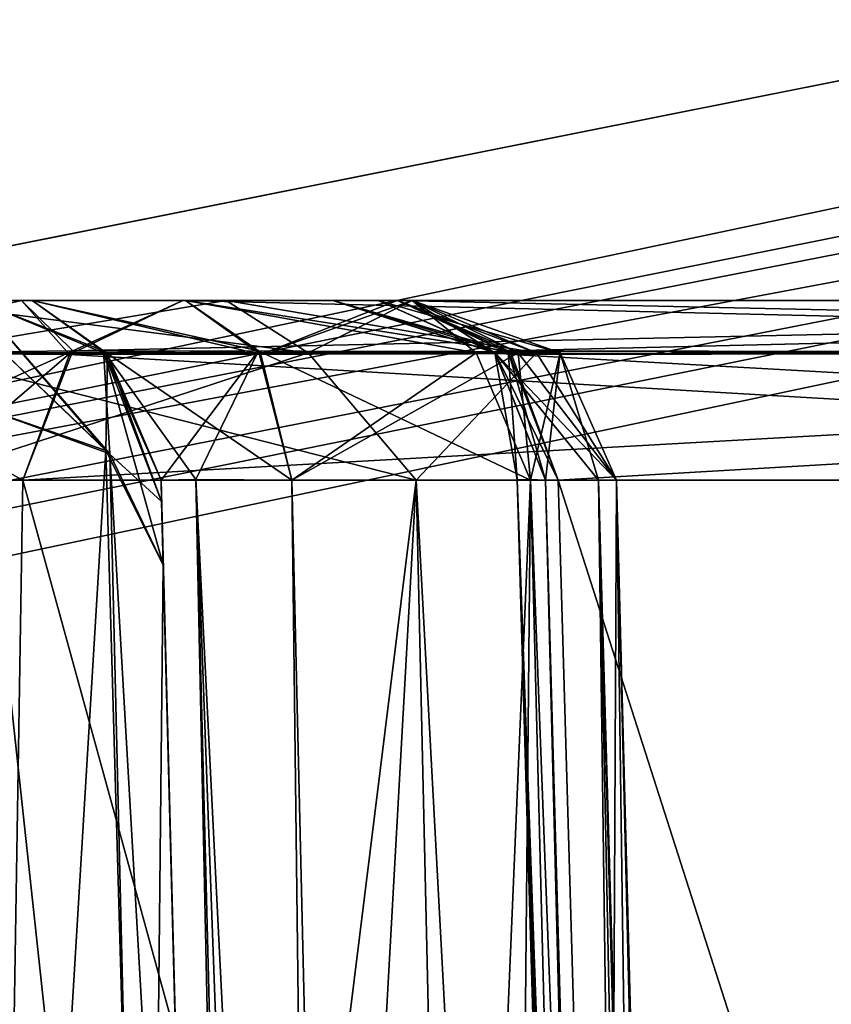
# Model space of a CAD drawing. Header units: inches. Extents: x -10 to 10, y -2.3 to 4.3.
# Tile 695 of 1056: x -2.973 to -2.841, y 0.736 to 0.896. Entities that reach past the tile are written whole.
import ezdxf

# ---------------------------------------------------------------- set-up
doc = ezdxf.new("R2010")
doc.units = ezdxf.units.IN
doc.header["$LTSCALE"] = 65.185185
doc.header["$MEASUREMENT"] = 0
for name, color, linetype in [('10955', 7, 'CONTINUOUS'), ('10964', 7, 'CONTINUOUS'), ('10974', 7, 'CONTINUOUS'), ('11886', 7, 'CONTINUOUS'), ('11892', 7, 'CONTINUOUS'), ('11893', 7, 'CONTINUOUS'), ('11894', 7, 'CONTINUOUS'), ('11895', 7, 'CONTINUOUS'), ('11904', 7, 'CONTINUOUS'), ('11905', 7, 'CONTINUOUS'), ('11908', 7, 'CONTINUOUS'), ('11909', 7, 'CONTINUOUS'), ('11910', 7, 'CONTINUOUS'), ('11911', 7, 'CONTINUOUS'), ('11912', 7, 'CONTINUOUS'), ('11913', 7, 'CONTINUOUS'), ('11914', 7, 'CONTINUOUS'), ('11915', 7, 'CONTINUOUS'), ('11922', 7, 'CONTINUOUS'), ('1964', 7, 'CONTINUOUS'), ('2355', 7, 'CONTINUOUS'), ('4454', 7, 'CONTINUOUS'), ('6535', 7, 'CONTINUOUS'), ('8779', 7, 'CONTINUOUS'), ('8780', 7, 'CONTINUOUS'), ('8781', 7, 'CONTINUOUS'), ('8782', 7, 'CONTINUOUS'), ('8783', 7, 'CONTINUOUS'), ('8925', 7, 'CONTINUOUS'), ('8926', 7, 'CONTINUOUS'), ('8927', 7, 'CONTINUOUS'), ('8928', 7, 'CONTINUOUS'), ('8929', 7, 'CONTINUOUS'), ('8930', 7, 'CONTINUOUS'), ('8931', 7, 'CONTINUOUS'), ('8932', 7, 'CONTINUOUS'), ('8970', 7, 'CONTINUOUS'), ('9018', 7, 'CONTINUOUS'), ('9019', 7, 'CONTINUOUS'), ('9036', 7, 'CONTINUOUS'), ('9037', 7, 'CONTINUOUS'), ('9040', 7, 'CONTINUOUS'), ('9041', 7, 'CONTINUOUS'), ('9042', 7, 'CONTINUOUS'), ('9043', 7, 'CONTINUOUS'), ('9044', 7, 'CONTINUOUS'), ('9045', 7, 'CONTINUOUS'), ('9046', 7, 'CONTINUOUS'), ('9074', 7, 'CONTINUOUS'), ('9075', 7, 'CONTINUOUS')]:
    doc.layers.add(name, color=color, linetype=linetype)

msp = doc.modelspace()

# ---------------------------------------------------------------- linework, layer by layer
at = {"layer": '10955', "linetype": 'CONTINUOUS'}
for points in [[(-2.98421, 0.85689, 13.9861), (-2.79289, 0.895, 13.9861), (-2.98421, -2.26689, 13.9861), (-2.98421, 0.85689, 13.9861)], [(-2.98421, -2.26689, 13.9861), (-2.79289, 0.895, 13.9861), (-2.79289, -2.305, 13.9861), (-2.98421, -2.26689, 13.9861)]]:
    msp.add_3dface(points, dxfattribs=at)
at = {"layer": '10964', "linetype": 'CONTINUOUS'}
for points in [[(-2.98421, 0.85689, 14.1431), (-2.79289, -2.305, 14.1431), (-2.79289, 0.895, 14.1431), (-2.98421, 0.85689, 14.1431)], [(-2.98421, -2.26689, 14.1431), (-2.79289, -2.305, 14.1431), (-2.98421, 0.85689, 14.1431), (-2.98421, -2.26689, 14.1431)]]:
    msp.add_3dface(points, dxfattribs=at)
at = {"layer": '10974', "linetype": 'CONTINUOUS'}
for points in [[(-2.79289, 0.895, 13.9861), (-2.98421, 0.85689, 13.9861), (-2.79289, 0.895, 14.1431), (-2.79289, 0.895, 13.9861)], [(-2.98421, 0.85689, 13.9861), (-2.98421, 0.85689, 14.1431), (-2.79289, 0.895, 14.1431), (-2.98421, 0.85689, 13.9861)]]:
    msp.add_3dface(points, dxfattribs=at)
at = {"layer": '11886', "linetype": 'CONTINUOUS'}
for points in [[(-3.06079, 0.85, 2.59509), (-3.09101, 0.85, 2.64262), (-2.91453, 0.85, 2.62734), (-3.06079, 0.85, 2.59509)], [(-3.09101, 0.85, 2.64262), (-3.0886, 0.85, 2.69889), (-2.90899, 0.85, 2.69139), (-3.09101, 0.85, 2.64262)], [(-2.91453, 0.85, 2.62734), (-3.09101, 0.85, 2.64262), (-2.90899, 0.85, 2.69139), (-2.91453, 0.85, 2.62734)], [(-3.0886, 0.85, 2.69889), (-3.05419, 0.85, 2.74408), (-2.90899, 0.85, 2.69139), (-3.0886, 0.85, 2.69889)], [(-3.00839, 0.85, 2.57315), (-3.06079, 0.85, 2.59509), (-2.92186, 0.85, 2.59012), (-3.00839, 0.85, 2.57315)], [(-3.06079, 0.85, 2.59509), (-2.91453, 0.85, 2.62734), (-2.92186, 0.85, 2.59012), (-3.06079, 0.85, 2.59509)], [(-2.94581, 0.85, 2.74408), (-3.05419, 0.85, 2.74408), (-3.02924, 0.85, 2.77265), (-2.94581, 0.85, 2.74408)], [(-3.05419, 0.85, 2.74408), (-2.94581, 0.85, 2.74408), (-2.90899, 0.85, 2.69139), (-3.05419, 0.85, 2.74408)], [(-2.97076, 0.85, 2.77264), (-2.94581, 0.85, 2.74408), (-3.02924, 0.85, 2.77265), (-2.97076, 0.85, 2.77264)], [(-3.02022, 0.85, 2.8095), (-2.97076, 0.85, 2.77264), (-3.02924, 0.85, 2.77265), (-3.02022, 0.85, 2.8095)], [(-2.97978, 0.85, 2.8095), (-2.97076, 0.85, 2.77264), (-3.02022, 0.85, 2.8095), (-2.97978, 0.85, 2.8095)], [(-2.9725, 0.85, 2.56089), (-3.00839, 0.85, 2.57315), (-2.91124, 0.85, 2.55371), (-2.9725, 0.85, 2.56089)], [(-2.91124, 0.85, 2.55371), (-3.00839, 0.85, 2.57315), (-2.92186, 0.85, 2.59012), (-2.91124, 0.85, 2.55371)], [(-2.94626, 0.85, 2.53349), (-2.9725, 0.85, 2.56089), (-2.91124, 0.85, 2.55371), (-2.94626, 0.85, 2.53349)], [(-2.58876, 0.85, 1.91427), (-2.94626, 0.85, 2.53349), (-2.55374, 0.85, 1.93449), (-2.58876, 0.85, 1.91427)], [(-2.55374, 0.85, 1.93449), (-2.94626, 0.85, 2.53349), (-2.91124, 0.85, 2.55371), (-2.55374, 0.85, 1.93449)]]:
    msp.add_3dface(points, dxfattribs=at)
at = {"layer": '11892', "linetype": 'CONTINUOUS'}
for points in [[(-3.01026, 0.8415, 2.55231), (-3.00839, 0.85, 2.57315), (-2.9725, 0.85, 2.56089), (-3.01026, 0.8415, 2.55231)], [(-2.96467, 0.84118, 2.52286), (-3.01026, 0.8415, 2.55231), (-2.9725, 0.85, 2.56089), (-2.96467, 0.84118, 2.52286)], [(-2.94626, 0.85, 2.53349), (-2.96467, 0.84118, 2.52286), (-2.9725, 0.85, 2.56089), (-2.94626, 0.85, 2.53349)], [(-2.97224, 0.82079, 2.51849), (-3.01026, 0.8415, 2.55231), (-2.96467, 0.84118, 2.52286), (-2.97224, 0.82079, 2.51849)], [(-3.01026, 0.8415, 2.55231), (-2.97224, 0.82079, 2.51849), (-2.98862, 0.82088, 2.53563), (-3.01026, 0.8415, 2.55231)]]:
    msp.add_3dface(points, dxfattribs=at)
at = {"layer": '11893', "linetype": 'CONTINUOUS'}
for points in [[(-2.96467, 0.84118, 2.52286), (-2.94626, 0.85, 2.53349), (-2.60661, 0.8418, 1.90396), (-2.96467, 0.84118, 2.52286)], [(-2.60661, 0.8418, 1.90396), (-2.94626, 0.85, 2.53349), (-2.58876, 0.85, 1.91427), (-2.60661, 0.8418, 1.90396)], [(-2.97224, 0.82079, 2.51849), (-2.96467, 0.84118, 2.52286), (-2.61473, 0.82079, 1.89927), (-2.97224, 0.82079, 2.51849)], [(-2.61473, 0.82079, 1.89927), (-2.96467, 0.84118, 2.52286), (-2.60661, 0.8418, 1.90396), (-2.61473, 0.82079, 1.89927)]]:
    msp.add_3dface(points, dxfattribs=at)
at = {"layer": '11894', "linetype": 'CONTINUOUS'}
for points in [[(-2.64898, -0.355, 1.89702), (-2.99131, -0.355, 2.48995), (-2.97224, 0.82079, 2.51849), (-2.64898, -0.355, 1.89702)], [(-2.64898, -0.355, 1.89702), (-2.97224, 0.82079, 2.51849), (-2.61473, 0.82079, 1.89927), (-2.64898, -0.355, 1.89702)]]:
    msp.add_3dface(points, dxfattribs=at)
at = {"layer": '11895', "linetype": 'CONTINUOUS'}
msp.add_3dface([(-2.97224, 0.82079, 2.51849), (-2.99131, -0.355, 2.48995), (-2.98862, 0.82088, 2.53563), (-2.97224, 0.82079, 2.51849)], dxfattribs=at)
at = {"layer": '11904', "linetype": 'CONTINUOUS'}
for points in [[(-2.95917, 0.8418, 3.4926), (-2.97978, 0.85, 3.4926), (-2.95814, 0.82505, 3.55805), (-2.95917, 0.8418, 3.4926)], [(-2.95814, 0.82505, 3.55805), (-2.97978, 0.85, 3.4926), (-2.97969, 0.84563, 3.52855), (-2.95814, 0.82505, 3.55805)], [(-2.97942, 0.83277, 3.56241), (-2.95814, 0.82505, 3.55805), (-2.97969, 0.84563, 3.52855), (-2.97942, 0.83277, 3.56241)], [(-2.94943, 0.807, 3.54845), (-2.9497, 0.81729, 3.52136), (-2.95917, 0.8418, 3.4926), (-2.94943, 0.807, 3.54845)], [(-2.94943, 0.807, 3.54845), (-2.95917, 0.8418, 3.4926), (-2.95814, 0.82505, 3.55805), (-2.94943, 0.807, 3.54845)], [(-2.9497, 0.81729, 3.52136), (-2.94979, 0.82079, 3.49261), (-2.95917, 0.8418, 3.4926), (-2.9497, 0.81729, 3.52136)]]:
    msp.add_3dface(points, dxfattribs=at)
at = {"layer": '11905', "linetype": 'CONTINUOUS'}
for points in [[(-2.97305, 0.5897, 4.02475), (-2.95233, 0.58246, 4.02066), (-2.97942, 0.83277, 3.56241), (-2.97305, 0.5897, 4.02475)], [(-2.95233, 0.58246, 4.02066), (-2.95814, 0.82505, 3.55805), (-2.97942, 0.83277, 3.56241), (-2.95233, 0.58246, 4.02066)], [(-2.94306, 0.5639, 4.01085), (-2.94943, 0.807, 3.54845), (-2.95814, 0.82505, 3.55805), (-2.94306, 0.5639, 4.01085)], [(-2.95233, 0.58246, 4.02066), (-2.94306, 0.5639, 4.01085), (-2.95814, 0.82505, 3.55805), (-2.95233, 0.58246, 4.02066)]]:
    msp.add_3dface(points, dxfattribs=at)
at = {"layer": '11908', "linetype": 'CONTINUOUS'}
for points in [[(-2.95853, 0.84118, 2.80949), (-2.97978, 0.85, 2.8095), (-2.95917, 0.8418, 3.4926), (-2.95853, 0.84118, 2.80949)], [(-2.95917, 0.8418, 3.4926), (-2.97978, 0.85, 2.8095), (-2.97978, 0.85, 3.4926), (-2.95917, 0.8418, 3.4926)], [(-2.94979, 0.82079, 3.49261), (-2.95853, 0.84118, 2.80949), (-2.95917, 0.8418, 3.4926), (-2.94979, 0.82079, 3.49261)], [(-2.94979, 0.82079, 3.49261), (-2.94979, 0.82079, 2.80949), (-2.95853, 0.84118, 2.80949), (-2.94979, 0.82079, 3.49261)]]:
    msp.add_3dface(points, dxfattribs=at)
at = {"layer": '11909', "linetype": 'CONTINUOUS'}
for points in [[(-2.97978, 0.85, 2.8095), (-2.95853, 0.84118, 2.80949), (-2.97076, 0.85, 2.77264), (-2.97978, 0.85, 2.8095)], [(-2.97076, 0.85, 2.77264), (-2.95853, 0.84118, 2.80949), (-2.93395, 0.8418, 2.76094), (-2.97076, 0.85, 2.77264)], [(-2.94581, 0.85, 2.74408), (-2.97076, 0.85, 2.77264), (-2.93395, 0.8418, 2.76094), (-2.94581, 0.85, 2.74408)], [(-2.95853, 0.84118, 2.80949), (-2.94979, 0.82079, 2.80949), (-2.93395, 0.8418, 2.76094), (-2.95853, 0.84118, 2.80949)], [(-2.94979, 0.82079, 2.80949), (-2.94417, 0.82088, 2.78646), (-2.93395, 0.8418, 2.76094), (-2.94979, 0.82079, 2.80949)], [(-2.94417, 0.82088, 2.78646), (-2.92856, 0.82079, 2.76861), (-2.93395, 0.8418, 2.76094), (-2.94417, 0.82088, 2.78646)]]:
    msp.add_3dface(points, dxfattribs=at)
at = {"layer": '11910', "linetype": 'CONTINUOUS'}
for points in [[(-2.94581, 0.85, 2.74408), (-2.93395, 0.8418, 2.76094), (-2.8986, 0.84149, 2.72159), (-2.94581, 0.85, 2.74408)], [(-2.94581, 0.85, 2.74408), (-2.8986, 0.84149, 2.72159), (-2.90899, 0.85, 2.69139), (-2.94581, 0.85, 2.74408)], [(-2.89553, 0.84148, 2.61854), (-2.91453, 0.85, 2.62734), (-2.90899, 0.85, 2.69139), (-2.89553, 0.84148, 2.61854)], [(-2.8849, 0.84149, 2.67042), (-2.89553, 0.84148, 2.61854), (-2.90899, 0.85, 2.69139), (-2.8849, 0.84149, 2.67042)], [(-2.8986, 0.84149, 2.72159), (-2.8849, 0.84149, 2.67042), (-2.90899, 0.85, 2.69139), (-2.8986, 0.84149, 2.72159)], [(-2.93395, 0.8418, 2.76094), (-2.92856, 0.82079, 2.76861), (-2.88977, 0.82079, 2.72425), (-2.93395, 0.8418, 2.76094)], [(-2.93395, 0.8418, 2.76094), (-2.88977, 0.82079, 2.72425), (-2.8986, 0.84149, 2.72159), (-2.93395, 0.8418, 2.76094)], [(-2.8986, 0.84149, 2.72159), (-2.88977, 0.82079, 2.72425), (-2.8849, 0.84149, 2.67042), (-2.8986, 0.84149, 2.72159)], [(-2.88732, 0.82079, 2.61473), (-2.89553, 0.84148, 2.61854), (-2.8849, 0.84149, 2.67042), (-2.88732, 0.82079, 2.61473)], [(-2.88977, 0.82079, 2.72425), (-2.87579, 0.82079, 2.667), (-2.8849, 0.84149, 2.67042), (-2.88977, 0.82079, 2.72425)], [(-2.87871, 0.82079, 2.64024), (-2.88732, 0.82079, 2.61473), (-2.8849, 0.84149, 2.67042), (-2.87871, 0.82079, 2.64024)], [(-2.87579, 0.82079, 2.667), (-2.87871, 0.82079, 2.64024), (-2.8849, 0.84149, 2.67042), (-2.87579, 0.82079, 2.667)]]:
    msp.add_3dface(points, dxfattribs=at)
at = {"layer": '11911', "linetype": 'CONTINUOUS'}
for points in [[(-2.92856, 0.82079, 2.76861), (-2.91467, 0.2322, 2.77752), (-2.88977, 0.82079, 2.72425), (-2.92856, 0.82079, 2.76861)], [(-2.91467, 0.2322, 2.77752), (-2.90096, -0.355, 2.78623), (-2.88977, 0.82079, 2.72425), (-2.91467, 0.2322, 2.77752)], [(-2.90096, -0.355, 2.78623), (-2.85967, -0.355, 2.73282), (-2.88977, 0.82079, 2.72425), (-2.90096, -0.355, 2.78623)], [(-2.85967, -0.355, 2.73282), (-2.845, -0.355, 2.667), (-2.88977, 0.82079, 2.72425), (-2.85967, -0.355, 2.73282)], [(-2.845, -0.355, 2.667), (-2.87579, 0.82079, 2.667), (-2.88977, 0.82079, 2.72425), (-2.845, -0.355, 2.667)], [(-2.87085, 0.2322, 2.61395), (-2.88732, 0.82079, 2.61473), (-2.87871, 0.82079, 2.64024), (-2.87085, 0.2322, 2.61395)], [(-2.84742, -0.355, 2.63973), (-2.85461, -0.355, 2.61327), (-2.87871, 0.82079, 2.64024), (-2.84742, -0.355, 2.63973)], [(-2.85461, -0.355, 2.61327), (-2.87085, 0.2322, 2.61395), (-2.87871, 0.82079, 2.64024), (-2.85461, -0.355, 2.61327)], [(-2.84742, -0.355, 2.63973), (-2.87871, 0.82079, 2.64024), (-2.87579, 0.82079, 2.667), (-2.84742, -0.355, 2.63973)], [(-2.845, -0.355, 2.667), (-2.84742, -0.355, 2.63973), (-2.87579, 0.82079, 2.667), (-2.845, -0.355, 2.667)]]:
    msp.add_3dface(points, dxfattribs=at)
at = {"layer": '11912', "linetype": 'CONTINUOUS'}
for points in [[(-2.85753, -0.35522, 2.59171), (-2.85102, -0.355, 2.57095), (-2.89192, 0.82088, 2.59146), (-2.85753, -0.35522, 2.59171)], [(-2.85102, -0.355, 2.57095), (-2.88527, 0.82079, 2.5687), (-2.89192, 0.82088, 2.59146), (-2.85102, -0.355, 2.57095)], [(-2.88732, 0.82079, 2.61473), (-2.85753, -0.35522, 2.59171), (-2.89192, 0.82088, 2.59146), (-2.88732, 0.82079, 2.61473)], [(-2.85753, -0.35522, 2.59171), (-2.88732, 0.82079, 2.61473), (-2.87085, 0.2322, 2.61395), (-2.85753, -0.35522, 2.59171)]]:
    msp.add_3dface(points, dxfattribs=at)
at = {"layer": '11913', "linetype": 'CONTINUOUS'}
for points in [[(-2.89339, 0.8418, 2.56401), (-2.91124, 0.85, 2.55371), (-2.92186, 0.85, 2.59012), (-2.89339, 0.8418, 2.56401)], [(-2.89553, 0.84148, 2.61854), (-2.89339, 0.8418, 2.56401), (-2.92186, 0.85, 2.59012), (-2.89553, 0.84148, 2.61854)], [(-2.91453, 0.85, 2.62734), (-2.89553, 0.84148, 2.61854), (-2.92186, 0.85, 2.59012), (-2.91453, 0.85, 2.62734)], [(-2.88732, 0.82079, 2.61473), (-2.89339, 0.8418, 2.56401), (-2.89553, 0.84148, 2.61854), (-2.88732, 0.82079, 2.61473)], [(-2.88527, 0.82079, 2.5687), (-2.89339, 0.8418, 2.56401), (-2.89192, 0.82088, 2.59146), (-2.88527, 0.82079, 2.5687)], [(-2.89339, 0.8418, 2.56401), (-2.88732, 0.82079, 2.61473), (-2.89192, 0.82088, 2.59146), (-2.89339, 0.8418, 2.56401)]]:
    msp.add_3dface(points, dxfattribs=at)
at = {"layer": '11914', "linetype": 'CONTINUOUS'}
for points in [[(-2.89339, 0.8418, 2.56401), (-2.55374, 0.85, 1.93449), (-2.91124, 0.85, 2.55371), (-2.89339, 0.8418, 2.56401)], [(-2.53533, 0.84118, 1.94511), (-2.55374, 0.85, 1.93449), (-2.89339, 0.8418, 2.56401), (-2.53533, 0.84118, 1.94511)], [(-2.88527, 0.82079, 2.5687), (-2.53533, 0.84118, 1.94511), (-2.89339, 0.8418, 2.56401), (-2.88527, 0.82079, 2.5687)], [(-2.52776, 0.82079, 1.94948), (-2.53533, 0.84118, 1.94511), (-2.88527, 0.82079, 2.5687), (-2.52776, 0.82079, 1.94948)]]:
    msp.add_3dface(points, dxfattribs=at)
at = {"layer": '11915', "linetype": 'CONTINUOUS'}
for points in [[(-2.85102, -0.355, 2.57095), (-2.52776, 0.82079, 1.94948), (-2.88527, 0.82079, 2.5687), (-2.85102, -0.355, 2.57095)], [(-2.85102, -0.355, 2.57095), (-2.50869, -0.355, 1.97802), (-2.52776, 0.82079, 1.94948), (-2.85102, -0.355, 2.57095)]]:
    msp.add_3dface(points, dxfattribs=at)
at = {"layer": '11922', "linetype": 'CONTINUOUS'}
for points in [[(-2.94979, 0.82079, 2.80949), (-2.919, -0.355, 2.82467), (-2.94417, 0.82088, 2.78646), (-2.94979, 0.82079, 2.80949)], [(-2.919, -0.355, 2.82467), (-2.91426, -0.35518, 2.80344), (-2.94417, 0.82088, 2.78646), (-2.919, -0.355, 2.82467)], [(-2.91426, -0.35518, 2.80344), (-2.90096, -0.355, 2.78623), (-2.94417, 0.82088, 2.78646), (-2.91426, -0.35518, 2.80344)], [(-2.94417, 0.82088, 2.78646), (-2.90096, -0.355, 2.78623), (-2.91467, 0.2322, 2.77752), (-2.94417, 0.82088, 2.78646)], [(-2.92856, 0.82079, 2.76861), (-2.94417, 0.82088, 2.78646), (-2.91467, 0.2322, 2.77752), (-2.92856, 0.82079, 2.76861)]]:
    msp.add_3dface(points, dxfattribs=at)
at = {"layer": '1964', "linetype": 'CONTINUOUS'}
for points in [[(-2.94979, 0.82079, 3.49261), (-2.9497, 0.81729, 3.52136), (-2.919, -0.355, 2.82467), (-2.94979, 0.82079, 3.49261)], [(-2.94979, 0.82079, 2.80949), (-2.94979, 0.82079, 3.49261), (-2.919, -0.355, 2.82467), (-2.94979, 0.82079, 2.80949)], [(-2.9497, 0.81729, 3.52136), (-2.94943, 0.807, 3.54845), (-2.919, -0.355, 2.82467), (-2.9497, 0.81729, 3.52136)], [(-2.94943, 0.807, 3.54845), (-2.94306, 0.5639, 4.01085), (-2.919, -0.355, 2.82467), (-2.94943, 0.807, 3.54845)]]:
    msp.add_3dface(points, dxfattribs=at)
at = {"layer": '2355', "linetype": 'CONTINUOUS'}
for points in [[(-2.919, -0.355, -2.82272), (-2.919, -0.355, -4.53392), (-2.94979, 0.82079, -3.4926), (-2.919, -0.355, -2.82272)], [(-2.94979, 0.82079, -3.4926), (-2.919, -0.355, -4.53392), (-2.9497, 0.81729, -3.52136), (-2.94979, 0.82079, -3.4926)], [(-2.94979, 0.82079, -2.80755), (-2.919, -0.355, -2.82272), (-2.94979, 0.82079, -3.4926), (-2.94979, 0.82079, -2.80755)], [(-2.9497, 0.81729, -3.52136), (-2.919, -0.355, -4.53392), (-2.94943, 0.807, -3.54845), (-2.9497, 0.81729, -3.52136)], [(-2.919, -0.355, -4.53392), (-2.94306, 0.5639, -4.01084), (-2.94943, 0.807, -3.54845), (-2.919, -0.355, -4.53392)]]:
    msp.add_3dface(points, dxfattribs=at)
at = {"layer": '4454', "linetype": 'CONTINUOUS'}
for points in [[(-2.57501, 2.57785, 5.501), (-2.67768, -0.36166, 5.39835), (-4.39938, 2.57785, 5.501), (-2.57501, 2.57785, 5.501)], [(-4.39938, 2.57785, 5.501), (-2.67768, -0.36166, 5.39835), (-3.40719, 0.17231, 5.417), (-4.39938, 2.57785, 5.501)]]:
    msp.add_3dface(points, dxfattribs=at)
at = {"layer": '6535', "linetype": 'CONTINUOUS'}
for points in [[(-3.33728, 1.02736, 10.135), (-3.34758, 0.75792, 10.135), (-2.1261, 1.01584, 10.135), (-3.33728, 1.02736, 10.135)], [(-3.34758, 0.75792, 10.135), (-2.14048, 1.00146, 10.135), (-2.1261, 1.01584, 10.135), (-3.34758, 0.75792, 10.135)], [(-2.14048, 1.00146, 10.135), (-3.34758, 0.75792, 10.135), (-2.15078, 0.9928, 10.135), (-2.14048, 1.00146, 10.135)], [(-3.34758, 0.75792, 10.135), (-2.15242, 0.98208, 10.135), (-2.15078, 0.9928, 10.135), (-3.34758, 0.75792, 10.135)], [(-3.35952, 0.73854, 10.135), (-3.3739, 0.72416, 10.135), (-2.15242, 0.98208, 10.135), (-3.35952, 0.73854, 10.135)], [(-2.15242, 0.98208, 10.135), (-3.3739, 0.72416, 10.135), (-2.16272, 0.71264, 10.135), (-2.15242, 0.98208, 10.135)], [(-3.34922, 0.7472, 10.135), (-3.35952, 0.73854, 10.135), (-2.15242, 0.98208, 10.135), (-3.34922, 0.7472, 10.135)], [(-3.34758, 0.75792, 10.135), (-3.34922, 0.7472, 10.135), (-2.15242, 0.98208, 10.135), (-3.34758, 0.75792, 10.135)]]:
    msp.add_3dface(points, dxfattribs=at)
at = {"layer": '8779', "linetype": 'CONTINUOUS'}
for points in [[(-2.97305, 0.5897, -4.02475), (-2.97942, 0.83277, -3.56241), (-2.95878, 0.8256, -3.55835), (-2.97305, 0.5897, -4.02475)], [(-2.95177, 0.58198, -4.0204), (-2.97305, 0.5897, -4.02475), (-2.95878, 0.8256, -3.55835), (-2.95177, 0.58198, -4.0204)], [(-2.94943, 0.807, -3.54845), (-2.95177, 0.58198, -4.0204), (-2.95878, 0.8256, -3.55835), (-2.94943, 0.807, -3.54845)], [(-2.94306, 0.5639, -4.01084), (-2.95177, 0.58198, -4.0204), (-2.94943, 0.807, -3.54845), (-2.94306, 0.5639, -4.01084)]]:
    msp.add_3dface(points, dxfattribs=at)
at = {"layer": '8780', "linetype": 'CONTINUOUS'}
for points in [[(-2.95853, 0.84118, -3.4926), (-2.95878, 0.8256, -3.55835), (-2.97978, 0.85, -3.4926), (-2.95853, 0.84118, -3.4926)], [(-2.97978, 0.85, -3.4926), (-2.95878, 0.8256, -3.55835), (-2.97969, 0.84563, -3.52855), (-2.97978, 0.85, -3.4926)], [(-2.95878, 0.8256, -3.55835), (-2.97942, 0.83277, -3.56241), (-2.97969, 0.84563, -3.52855), (-2.95878, 0.8256, -3.55835)], [(-2.9497, 0.81729, -3.52136), (-2.95878, 0.8256, -3.55835), (-2.95853, 0.84118, -3.4926), (-2.9497, 0.81729, -3.52136)], [(-2.94979, 0.82079, -3.4926), (-2.9497, 0.81729, -3.52136), (-2.95853, 0.84118, -3.4926), (-2.94979, 0.82079, -3.4926)], [(-2.9497, 0.81729, -3.52136), (-2.94943, 0.807, -3.54845), (-2.95878, 0.8256, -3.55835), (-2.9497, 0.81729, -3.52136)]]:
    msp.add_3dface(points, dxfattribs=at)
at = {"layer": '8781', "linetype": 'CONTINUOUS'}
for points in [[(-2.95853, 0.84118, -3.4926), (-2.97978, 0.85, -3.4926), (-2.95917, 0.8418, -2.80755), (-2.95853, 0.84118, -3.4926)], [(-2.95917, 0.8418, -2.80755), (-2.97978, 0.85, -3.4926), (-2.97978, 0.85, -2.80755), (-2.95917, 0.8418, -2.80755)], [(-2.94979, 0.82079, -2.80755), (-2.95853, 0.84118, -3.4926), (-2.95917, 0.8418, -2.80755), (-2.94979, 0.82079, -2.80755)], [(-2.94979, 0.82079, -2.80755), (-2.94979, 0.82079, -3.4926), (-2.95853, 0.84118, -3.4926), (-2.94979, 0.82079, -2.80755)]]:
    msp.add_3dface(points, dxfattribs=at)
at = {"layer": '8782', "linetype": 'CONTINUOUS'}
for points in [[(-2.95917, 0.8418, -2.80755), (-2.97978, 0.85, -2.80755), (-2.97076, 0.85, -2.7707), (-2.95917, 0.8418, -2.80755)], [(-2.93358, 0.84118, -2.75951), (-2.95917, 0.8418, -2.80755), (-2.97076, 0.85, -2.7707), (-2.93358, 0.84118, -2.75951)], [(-2.94581, 0.85, -2.74213), (-2.93358, 0.84118, -2.75951), (-2.97076, 0.85, -2.7707), (-2.94581, 0.85, -2.74213)], [(-2.94979, 0.82079, -2.80755), (-2.95917, 0.8418, -2.80755), (-2.94417, 0.82088, -2.78451), (-2.94979, 0.82079, -2.80755)], [(-2.92856, 0.82079, -2.76666), (-2.95917, 0.8418, -2.80755), (-2.93358, 0.84118, -2.75951), (-2.92856, 0.82079, -2.76666)], [(-2.95917, 0.8418, -2.80755), (-2.92856, 0.82079, -2.76666), (-2.94417, 0.82088, -2.78451), (-2.95917, 0.8418, -2.80755)]]:
    msp.add_3dface(points, dxfattribs=at)
at = {"layer": '8783', "linetype": 'CONTINUOUS'}
for points in [[(-2.919, -0.355, -2.82272), (-2.94979, 0.82079, -2.80755), (-2.94417, 0.82088, -2.78451), (-2.919, -0.355, -2.82272)], [(-2.919, -0.355, -2.82272), (-2.94417, 0.82088, -2.78451), (-2.91426, -0.35522, -2.80149), (-2.919, -0.355, -2.82272)], [(-2.94417, 0.82088, -2.78451), (-2.92856, 0.82079, -2.76666), (-2.91426, -0.35522, -2.80149), (-2.94417, 0.82088, -2.78451)], [(-2.91426, -0.35522, -2.80149), (-2.92856, 0.82079, -2.76666), (-2.91467, 0.2322, -2.77557), (-2.91426, -0.35522, -2.80149)]]:
    msp.add_3dface(points, dxfattribs=at)
at = {"layer": '8925', "linetype": 'CONTINUOUS'}
for points in [[(-2.94979, 0.82079, -0.79051), (-2.919, -0.355, -0.77533), (-2.94417, 0.82088, -0.81354), (-2.94979, 0.82079, -0.79051)], [(-2.919, -0.355, -0.77533), (-2.91426, -0.35518, -0.79655), (-2.94417, 0.82088, -0.81354), (-2.919, -0.355, -0.77533)], [(-2.91426, -0.35518, -0.79655), (-2.90096, -0.355, -0.81377), (-2.94417, 0.82088, -0.81354), (-2.91426, -0.35518, -0.79655)], [(-2.94417, 0.82088, -0.81354), (-2.90096, -0.355, -0.81377), (-2.91467, 0.2322, -0.82248), (-2.94417, 0.82088, -0.81354)], [(-2.92856, 0.82079, -0.83139), (-2.94417, 0.82088, -0.81354), (-2.91467, 0.2322, -0.82248), (-2.92856, 0.82079, -0.83139)]]:
    msp.add_3dface(points, dxfattribs=at)
at = {"layer": '8926', "linetype": 'CONTINUOUS'}
for points in [[(-2.97978, 0.85, -0.7905), (-2.95853, 0.84118, -0.79051), (-2.97076, 0.85, -0.82736), (-2.97978, 0.85, -0.7905)], [(-2.97076, 0.85, -0.82736), (-2.95853, 0.84118, -0.79051), (-2.93395, 0.8418, -0.83906), (-2.97076, 0.85, -0.82736)], [(-2.94581, 0.85, -0.85592), (-2.97076, 0.85, -0.82736), (-2.93395, 0.8418, -0.83906), (-2.94581, 0.85, -0.85592)], [(-2.95853, 0.84118, -0.79051), (-2.94979, 0.82079, -0.79051), (-2.93395, 0.8418, -0.83906), (-2.95853, 0.84118, -0.79051)], [(-2.94979, 0.82079, -0.79051), (-2.94417, 0.82088, -0.81354), (-2.93395, 0.8418, -0.83906), (-2.94979, 0.82079, -0.79051)], [(-2.94417, 0.82088, -0.81354), (-2.92856, 0.82079, -0.83139), (-2.93395, 0.8418, -0.83906), (-2.94417, 0.82088, -0.81354)]]:
    msp.add_3dface(points, dxfattribs=at)
at = {"layer": '8927', "linetype": 'CONTINUOUS'}
for points in [[(-2.95853, 0.84118, -0.79051), (-2.97978, 0.85, -0.7905), (-2.95917, 0.8418, 0.79245), (-2.95853, 0.84118, -0.79051)], [(-2.95917, 0.8418, 0.79245), (-2.97978, 0.85, -0.7905), (-2.97978, 0.85, 0.79245), (-2.95917, 0.8418, 0.79245)], [(-2.94979, 0.82079, 0.79245), (-2.95853, 0.84118, -0.79051), (-2.95917, 0.8418, 0.79245), (-2.94979, 0.82079, 0.79245)], [(-2.94979, 0.82079, -0.79051), (-2.95853, 0.84118, -0.79051), (-2.94979, 0.82079, 0.79245), (-2.94979, 0.82079, -0.79051)]]:
    msp.add_3dface(points, dxfattribs=at)
at = {"layer": '8928', "linetype": 'CONTINUOUS'}
for points in [[(-2.919, -0.355, 0.77728), (-2.919, -0.355, -0.77533), (-2.94979, 0.82079, 0.79245), (-2.919, -0.355, 0.77728)], [(-2.919, -0.355, -0.77533), (-2.94979, 0.82079, -0.79051), (-2.94979, 0.82079, 0.79245), (-2.919, -0.355, -0.77533)]]:
    msp.add_3dface(points, dxfattribs=at)
at = {"layer": '8929', "linetype": 'CONTINUOUS'}
for points in [[(-2.919, -0.355, 0.77728), (-2.94979, 0.82079, 0.79245), (-2.94417, 0.82088, 0.81549), (-2.919, -0.355, 0.77728)], [(-2.91425, -0.35523, 0.79852), (-2.919, -0.355, 0.77728), (-2.94417, 0.82088, 0.81549), (-2.91425, -0.35523, 0.79852)], [(-2.92856, 0.82079, 0.83334), (-2.91425, -0.35523, 0.79852), (-2.94417, 0.82088, 0.81549), (-2.92856, 0.82079, 0.83334)], [(-2.91425, -0.35523, 0.79852), (-2.92856, 0.82079, 0.83334), (-2.91467, 0.2322, 0.82443), (-2.91425, -0.35523, 0.79852)]]:
    msp.add_3dface(points, dxfattribs=at)
at = {"layer": '8930', "linetype": 'CONTINUOUS'}
for points in [[(-2.95917, 0.8418, 0.79245), (-2.97978, 0.85, 0.79245), (-2.97076, 0.85, 0.8293), (-2.95917, 0.8418, 0.79245)], [(-2.93358, 0.84118, 0.84049), (-2.95917, 0.8418, 0.79245), (-2.97076, 0.85, 0.8293), (-2.93358, 0.84118, 0.84049)], [(-2.94581, 0.85, 0.85787), (-2.93358, 0.84118, 0.84049), (-2.97076, 0.85, 0.8293), (-2.94581, 0.85, 0.85787)], [(-2.94979, 0.82079, 0.79245), (-2.95917, 0.8418, 0.79245), (-2.94417, 0.82088, 0.81549), (-2.94979, 0.82079, 0.79245)], [(-2.95917, 0.8418, 0.79245), (-2.92856, 0.82079, 0.83334), (-2.94417, 0.82088, 0.81549), (-2.95917, 0.8418, 0.79245)], [(-2.92856, 0.82079, 0.83334), (-2.95917, 0.8418, 0.79245), (-2.93358, 0.84118, 0.84049), (-2.92856, 0.82079, 0.83334)]]:
    msp.add_3dface(points, dxfattribs=at)
at = {"layer": '8931', "linetype": 'CONTINUOUS'}
for points in [[(-2.99161, 0.85, 1.0288), (-2.92589, 0.84149, 1.02309), (-2.93921, 0.85, 1.00686), (-2.99161, 0.85, 1.0288)], [(-2.92589, 0.84149, 1.02309), (-2.99161, 0.85, 1.0288), (-2.98974, 0.8415, 1.04964), (-2.92589, 0.84149, 1.02309)], [(-2.93358, 0.84118, 0.84049), (-2.94581, 0.85, 0.85787), (-2.9114, 0.85, 0.90306), (-2.93358, 0.84118, 0.84049)], [(-2.92589, 0.84149, 1.02309), (-2.88877, 0.84149, 0.96475), (-2.93921, 0.85, 1.00686), (-2.92589, 0.84149, 1.02309)], [(-2.93921, 0.85, 1.00686), (-2.88877, 0.84149, 0.96475), (-2.90899, 0.85, 0.95933), (-2.93921, 0.85, 1.00686)], [(-2.89175, 0.84149, 0.89567), (-2.93358, 0.84118, 0.84049), (-2.9114, 0.85, 0.90306), (-2.89175, 0.84149, 0.89567)], [(-2.90899, 0.85, 0.95933), (-2.89175, 0.84149, 0.89567), (-2.9114, 0.85, 0.90306), (-2.90899, 0.85, 0.95933)], [(-2.88877, 0.84149, 0.96475), (-2.89175, 0.84149, 0.89567), (-2.90899, 0.85, 0.95933), (-2.88877, 0.84149, 0.96475)], [(-2.98893, 0.82079, 1.05867), (-2.90834, 0.82079, 1.01877), (-2.98974, 0.8415, 1.04964), (-2.98893, 0.82079, 1.05867)], [(-2.98974, 0.8415, 1.04964), (-2.90834, 0.82079, 1.01877), (-2.92589, 0.84149, 1.02309), (-2.98974, 0.8415, 1.04964)], [(-2.92856, 0.82079, 0.83334), (-2.93358, 0.84118, 0.84049), (-2.89175, 0.84149, 0.89567), (-2.92856, 0.82079, 0.83334)], [(-2.88977, 0.82079, 0.8777), (-2.92856, 0.82079, 0.83334), (-2.89175, 0.84149, 0.89567), (-2.88977, 0.82079, 0.8777)], [(-2.92589, 0.84149, 1.02309), (-2.90834, 0.82079, 1.01877), (-2.88877, 0.84149, 0.96475), (-2.92589, 0.84149, 1.02309)], [(-2.90834, 0.82079, 1.01877), (-2.87579, 0.82079, 0.93495), (-2.88877, 0.84149, 0.96475), (-2.90834, 0.82079, 1.01877)], [(-2.87579, 0.82079, 0.93495), (-2.88977, 0.82079, 0.8777), (-2.89175, 0.84149, 0.89567), (-2.87579, 0.82079, 0.93495)], [(-2.88877, 0.84149, 0.96475), (-2.87579, 0.82079, 0.93495), (-2.89175, 0.84149, 0.89567), (-2.88877, 0.84149, 0.96475)]]:
    msp.add_3dface(points, dxfattribs=at)
at = {"layer": '8932', "linetype": 'CONTINUOUS'}
for points in [[(-2.90834, 0.82079, 1.01877), (-2.98893, 0.82079, 1.05867), (-2.98136, 0.2322, 1.07332), (-2.90834, 0.82079, 1.01877)], [(-2.97384, -0.355, 1.08773), (-2.90834, 0.82079, 1.01877), (-2.98136, 0.2322, 1.07332), (-2.97384, -0.355, 1.08773)], [(-2.97384, -0.355, 1.08773), (-2.88149, -0.355, 1.03486), (-2.90834, 0.82079, 1.01877), (-2.97384, -0.355, 1.08773)], [(-2.91467, 0.2322, 0.82443), (-2.92856, 0.82079, 0.83334), (-2.88977, 0.82079, 0.8777), (-2.91467, 0.2322, 0.82443)], [(-2.90096, -0.355, 0.81572), (-2.91467, 0.2322, 0.82443), (-2.88977, 0.82079, 0.8777), (-2.90096, -0.355, 0.81572)], [(-2.88149, -0.355, 1.03486), (-2.845, -0.355, 0.93495), (-2.90834, 0.82079, 1.01877), (-2.88149, -0.355, 1.03486)], [(-2.845, -0.355, 0.93495), (-2.87579, 0.82079, 0.93495), (-2.90834, 0.82079, 1.01877), (-2.845, -0.355, 0.93495)], [(-2.85968, -0.355, 0.86911), (-2.90096, -0.355, 0.81572), (-2.88977, 0.82079, 0.8777), (-2.85968, -0.355, 0.86911)], [(-2.85968, -0.355, 0.86911), (-2.88977, 0.82079, 0.8777), (-2.87579, 0.82079, 0.93495), (-2.85968, -0.355, 0.86911)], [(-2.845, -0.355, 0.93495), (-2.85968, -0.355, 0.86911), (-2.87579, 0.82079, 0.93495), (-2.845, -0.355, 0.93495)]]:
    msp.add_3dface(points, dxfattribs=at)
at = {"layer": '8970', "linetype": 'CONTINUOUS'}
for points in [[(-2.9114, 0.85, 0.90306), (-2.94581, 0.85, 0.85787), (-3.09101, 0.85, 0.91056), (-2.9114, 0.85, 0.90306)], [(-2.94581, 0.85, 0.85787), (-3.05419, 0.85, 0.85787), (-3.09101, 0.85, 0.91056), (-2.94581, 0.85, 0.85787)], [(-2.90899, 0.85, 0.95933), (-2.9114, 0.85, 0.90306), (-3.09101, 0.85, 0.91056), (-2.90899, 0.85, 0.95933)], [(-3.08547, 0.85, 0.9746), (-2.90899, 0.85, 0.95933), (-3.09101, 0.85, 0.91056), (-3.08547, 0.85, 0.9746)], [(-3.09101, 0.85, -0.90861), (-3.05419, 0.85, -0.85592), (-2.91139, 0.85, -0.90112), (-3.09101, 0.85, -0.90861)], [(-3.08547, 0.85, -0.97266), (-3.09101, 0.85, -0.90861), (-2.90899, 0.85, -0.95739), (-3.08547, 0.85, -0.97266)], [(-3.09101, 0.85, -0.90861), (-2.91139, 0.85, -0.90112), (-2.90899, 0.85, -0.95739), (-3.09101, 0.85, -0.90861)], [(-2.93921, 0.85, 1.00686), (-2.90899, 0.85, 0.95933), (-3.08547, 0.85, 0.9746), (-2.93921, 0.85, 1.00686)], [(-3.07814, 0.85, 1.01183), (-2.93921, 0.85, 1.00686), (-3.08547, 0.85, 0.9746), (-3.07814, 0.85, 1.01183)], [(-3.08547, 0.85, -0.97266), (-2.90899, 0.85, -0.95739), (-2.93921, 0.85, -1.00492), (-3.08547, 0.85, -0.97266)], [(-3.08547, 0.85, -0.97266), (-2.93921, 0.85, -1.00492), (-3.07814, 0.85, -1.00987), (-3.08547, 0.85, -0.97266)], [(-2.99161, 0.85, 1.0288), (-2.93921, 0.85, 1.00686), (-3.07814, 0.85, 1.01183), (-2.99161, 0.85, 1.0288)], [(-2.93921, 0.85, -1.00492), (-2.9916, 0.85, -1.02685), (-3.07814, 0.85, -1.00987), (-2.93921, 0.85, -1.00492)], [(-2.94581, 0.85, -0.85592), (-3.05419, 0.85, -0.85592), (-3.02924, 0.85, -0.82735), (-2.94581, 0.85, -0.85592)], [(-3.05419, 0.85, -0.85592), (-2.94581, 0.85, -0.85592), (-2.91139, 0.85, -0.90112), (-3.05419, 0.85, -0.85592)], [(-2.94581, 0.85, 0.85787), (-2.97076, 0.85, 0.8293), (-3.05419, 0.85, 0.85787), (-2.94581, 0.85, 0.85787)], [(-2.97076, 0.85, 0.8293), (-3.02924, 0.85, 0.82931), (-3.05419, 0.85, 0.85787), (-2.97076, 0.85, 0.8293)], [(-2.97076, 0.85, -0.82736), (-2.94581, 0.85, -0.85592), (-3.02924, 0.85, -0.82735), (-2.97076, 0.85, -0.82736)], [(-3.02022, 0.85, -0.7905), (-2.97076, 0.85, -0.82736), (-3.02924, 0.85, -0.82735), (-3.02022, 0.85, -0.7905)], [(-2.97076, 0.85, 0.8293), (-2.97978, 0.85, 0.79245), (-3.02924, 0.85, 0.82931), (-2.97076, 0.85, 0.8293)], [(-2.97978, 0.85, -0.7905), (-2.97076, 0.85, -0.82736), (-3.02022, 0.85, -0.7905), (-2.97978, 0.85, -0.7905)]]:
    msp.add_3dface(points, dxfattribs=at)
at = {"layer": '9018', "linetype": 'CONTINUOUS'}
for points in [[(-2.98893, 0.82079, -1.05672), (-2.90834, 0.82079, -1.01683), (-2.98136, 0.2322, -1.07137), (-2.98893, 0.82079, -1.05672)], [(-2.90834, 0.82079, -1.01683), (-2.97384, -0.355, -1.08578), (-2.98136, 0.2322, -1.07137), (-2.90834, 0.82079, -1.01683)], [(-2.88149, -0.355, -1.03291), (-2.97384, -0.355, -1.08578), (-2.90834, 0.82079, -1.01683), (-2.88149, -0.355, -1.03291)], [(-2.92856, 0.82079, -0.83139), (-2.91467, 0.2322, -0.82248), (-2.88977, 0.82079, -0.87575), (-2.92856, 0.82079, -0.83139)], [(-2.91467, 0.2322, -0.82248), (-2.90096, -0.355, -0.81377), (-2.88977, 0.82079, -0.87575), (-2.91467, 0.2322, -0.82248)], [(-2.87579, 0.82079, -0.933), (-2.88149, -0.355, -1.03291), (-2.90834, 0.82079, -1.01683), (-2.87579, 0.82079, -0.933)], [(-2.90096, -0.355, -0.81377), (-2.85968, -0.355, -0.86716), (-2.88977, 0.82079, -0.87575), (-2.90096, -0.355, -0.81377)], [(-2.85968, -0.355, -0.86716), (-2.845, -0.355, -0.933), (-2.88977, 0.82079, -0.87575), (-2.85968, -0.355, -0.86716)], [(-2.845, -0.355, -0.933), (-2.87579, 0.82079, -0.933), (-2.88977, 0.82079, -0.87575), (-2.845, -0.355, -0.933)], [(-2.845, -0.355, -0.933), (-2.88149, -0.355, -1.03291), (-2.87579, 0.82079, -0.933), (-2.845, -0.355, -0.933)]]:
    msp.add_3dface(points, dxfattribs=at)
at = {"layer": '9019', "linetype": 'CONTINUOUS'}
for points in [[(-2.93921, 0.85, -1.00492), (-2.98974, 0.84148, -1.0477), (-2.9916, 0.85, -1.02685), (-2.93921, 0.85, -1.00492)], [(-2.92589, 0.84149, -1.02114), (-2.98974, 0.84148, -1.0477), (-2.93921, 0.85, -1.00492), (-2.92589, 0.84149, -1.02114)], [(-2.94581, 0.85, -0.85592), (-2.93395, 0.8418, -0.83906), (-2.89175, 0.84149, -0.89372), (-2.94581, 0.85, -0.85592)], [(-2.94581, 0.85, -0.85592), (-2.89175, 0.84149, -0.89372), (-2.91139, 0.85, -0.90112), (-2.94581, 0.85, -0.85592)], [(-2.90899, 0.85, -0.95739), (-2.92589, 0.84149, -1.02114), (-2.93921, 0.85, -1.00492), (-2.90899, 0.85, -0.95739)], [(-2.88877, 0.84149, -0.9628), (-2.92589, 0.84149, -1.02114), (-2.90899, 0.85, -0.95739), (-2.88877, 0.84149, -0.9628)], [(-2.89175, 0.84149, -0.89372), (-2.88877, 0.84149, -0.9628), (-2.91139, 0.85, -0.90112), (-2.89175, 0.84149, -0.89372)], [(-2.91139, 0.85, -0.90112), (-2.88877, 0.84149, -0.9628), (-2.90899, 0.85, -0.95739), (-2.91139, 0.85, -0.90112)], [(-2.92589, 0.84149, -1.02114), (-2.98893, 0.82079, -1.05672), (-2.98974, 0.84148, -1.0477), (-2.92589, 0.84149, -1.02114)], [(-2.90834, 0.82079, -1.01683), (-2.98893, 0.82079, -1.05672), (-2.92589, 0.84149, -1.02114), (-2.90834, 0.82079, -1.01683)], [(-2.93395, 0.8418, -0.83906), (-2.92856, 0.82079, -0.83139), (-2.88977, 0.82079, -0.87575), (-2.93395, 0.8418, -0.83906)], [(-2.93395, 0.8418, -0.83906), (-2.88977, 0.82079, -0.87575), (-2.89175, 0.84149, -0.89372), (-2.93395, 0.8418, -0.83906)], [(-2.88877, 0.84149, -0.9628), (-2.90834, 0.82079, -1.01683), (-2.92589, 0.84149, -1.02114), (-2.88877, 0.84149, -0.9628)], [(-2.87579, 0.82079, -0.933), (-2.90834, 0.82079, -1.01683), (-2.88877, 0.84149, -0.9628), (-2.87579, 0.82079, -0.933)], [(-2.88977, 0.82079, -0.87575), (-2.87579, 0.82079, -0.933), (-2.89175, 0.84149, -0.89372), (-2.88977, 0.82079, -0.87575)], [(-2.89175, 0.84149, -0.89372), (-2.87579, 0.82079, -0.933), (-2.88877, 0.84149, -0.9628), (-2.89175, 0.84149, -0.89372)]]:
    msp.add_3dface(points, dxfattribs=at)
at = {"layer": '9036', "linetype": 'CONTINUOUS'}
msp.add_3dface([(-2.99131, -0.355, -2.488), (-2.97224, 0.82079, -2.51654), (-2.98862, 0.82088, -2.53368), (-2.99131, -0.355, -2.488)], dxfattribs=at)
at = {"layer": '9037', "linetype": 'CONTINUOUS'}
for points in [[(-3.0084, 0.85, -2.5712), (-3.01029, 0.84118, -2.55004), (-2.97249, 0.85, -2.55894), (-3.0084, 0.85, -2.5712)], [(-2.97249, 0.85, -2.55894), (-3.01029, 0.84118, -2.55004), (-2.96412, 0.8418, -2.52123), (-2.97249, 0.85, -2.55894)], [(-2.94626, 0.85, -2.53154), (-2.97249, 0.85, -2.55894), (-2.96412, 0.8418, -2.52123), (-2.94626, 0.85, -2.53154)], [(-3.01029, 0.84118, -2.55004), (-3.01107, 0.82079, -2.54133), (-2.96412, 0.8418, -2.52123), (-3.01029, 0.84118, -2.55004)], [(-2.96412, 0.8418, -2.52123), (-3.01107, 0.82079, -2.54133), (-2.98862, 0.82088, -2.53368), (-2.96412, 0.8418, -2.52123)], [(-2.97224, 0.82079, -2.51654), (-2.96412, 0.8418, -2.52123), (-2.98862, 0.82088, -2.53368), (-2.97224, 0.82079, -2.51654)]]:
    msp.add_3dface(points, dxfattribs=at)
at = {"layer": '9040', "linetype": 'CONTINUOUS'}
for points in [[(-3.08861, 0.85, -2.69693), (-3.09101, 0.85, -2.64066), (-2.90899, 0.85, -2.68944), (-3.08861, 0.85, -2.69693)], [(-3.09101, 0.85, -2.64066), (-3.06079, 0.85, -2.59313), (-2.91453, 0.85, -2.62539), (-3.09101, 0.85, -2.64066)], [(-2.90899, 0.85, -2.68944), (-3.09101, 0.85, -2.64066), (-2.91453, 0.85, -2.62539), (-2.90899, 0.85, -2.68944)], [(-2.94581, 0.85, -2.74213), (-3.05419, 0.85, -2.74213), (-3.08861, 0.85, -2.69693), (-2.94581, 0.85, -2.74213)], [(-2.94581, 0.85, -2.74213), (-3.08861, 0.85, -2.69693), (-2.90899, 0.85, -2.68944), (-2.94581, 0.85, -2.74213)], [(-3.06079, 0.85, -2.59313), (-3.0084, 0.85, -2.5712), (-2.92186, 0.85, -2.58818), (-3.06079, 0.85, -2.59313)], [(-2.91453, 0.85, -2.62539), (-3.06079, 0.85, -2.59313), (-2.92186, 0.85, -2.58818), (-2.91453, 0.85, -2.62539)], [(-3.02924, 0.85, -2.77069), (-3.05419, 0.85, -2.74213), (-2.97076, 0.85, -2.7707), (-3.02924, 0.85, -2.77069)], [(-3.05419, 0.85, -2.74213), (-2.94581, 0.85, -2.74213), (-2.97076, 0.85, -2.7707), (-3.05419, 0.85, -2.74213)], [(-2.97978, 0.85, -2.80755), (-3.02924, 0.85, -2.77069), (-2.97076, 0.85, -2.7707), (-2.97978, 0.85, -2.80755)], [(-2.92186, 0.85, -2.58818), (-3.0084, 0.85, -2.5712), (-2.97249, 0.85, -2.55894), (-2.92186, 0.85, -2.58818)], [(-2.91124, 0.85, -2.55176), (-2.92186, 0.85, -2.58818), (-2.97249, 0.85, -2.55894), (-2.91124, 0.85, -2.55176)], [(-2.94626, 0.85, -2.53154), (-2.91124, 0.85, -2.55176), (-2.97249, 0.85, -2.55894), (-2.94626, 0.85, -2.53154)], [(-2.55374, 0.85, -1.93254), (-2.91124, 0.85, -2.55176), (-2.94626, 0.85, -2.53154), (-2.55374, 0.85, -1.93254)], [(-2.58876, 0.85, -1.91232), (-2.55374, 0.85, -1.93254), (-2.94626, 0.85, -2.53154), (-2.58876, 0.85, -1.91232)]]:
    msp.add_3dface(points, dxfattribs=at)
at = {"layer": '9041', "linetype": 'CONTINUOUS'}
for points in [[(-2.93358, 0.84118, -2.75951), (-2.94581, 0.85, -2.74213), (-2.90899, 0.85, -2.68944), (-2.93358, 0.84118, -2.75951)], [(-2.93358, 0.84118, -2.75951), (-2.90899, 0.85, -2.68944), (-2.8986, 0.84149, -2.71964), (-2.93358, 0.84118, -2.75951)], [(-2.90899, 0.85, -2.68944), (-2.91453, 0.85, -2.62539), (-2.8849, 0.84149, -2.66848), (-2.90899, 0.85, -2.68944)], [(-2.8849, 0.84149, -2.66848), (-2.91453, 0.85, -2.62539), (-2.89555, 0.8415, -2.61659), (-2.8849, 0.84149, -2.66848)], [(-2.90899, 0.85, -2.68944), (-2.8849, 0.84149, -2.66848), (-2.8986, 0.84149, -2.71964), (-2.90899, 0.85, -2.68944)], [(-2.92856, 0.82079, -2.76666), (-2.93358, 0.84118, -2.75951), (-2.8986, 0.84149, -2.71964), (-2.92856, 0.82079, -2.76666)], [(-2.88977, 0.82079, -2.7223), (-2.92856, 0.82079, -2.76666), (-2.8986, 0.84149, -2.71964), (-2.88977, 0.82079, -2.7223)], [(-2.8849, 0.84149, -2.66848), (-2.88977, 0.82079, -2.7223), (-2.8986, 0.84149, -2.71964), (-2.8849, 0.84149, -2.66848)], [(-2.87871, 0.82079, -2.63829), (-2.87579, 0.82079, -2.66505), (-2.89555, 0.8415, -2.61659), (-2.87871, 0.82079, -2.63829)], [(-2.89555, 0.8415, -2.61659), (-2.87579, 0.82079, -2.66505), (-2.8849, 0.84149, -2.66848), (-2.89555, 0.8415, -2.61659)], [(-2.88732, 0.82079, -2.61278), (-2.87871, 0.82079, -2.63829), (-2.89555, 0.8415, -2.61659), (-2.88732, 0.82079, -2.61278)], [(-2.87579, 0.82079, -2.66505), (-2.88977, 0.82079, -2.7223), (-2.8849, 0.84149, -2.66848), (-2.87579, 0.82079, -2.66505)]]:
    msp.add_3dface(points, dxfattribs=at)
at = {"layer": '9042', "linetype": 'CONTINUOUS'}
for points in [[(-2.91467, 0.2322, -2.77557), (-2.92856, 0.82079, -2.76666), (-2.88977, 0.82079, -2.7223), (-2.91467, 0.2322, -2.77557)], [(-2.90096, -0.355, -2.78428), (-2.91467, 0.2322, -2.77557), (-2.88977, 0.82079, -2.7223), (-2.90096, -0.355, -2.78428)], [(-2.85967, -0.355, -2.73087), (-2.90096, -0.355, -2.78428), (-2.88977, 0.82079, -2.7223), (-2.85967, -0.355, -2.73087)], [(-2.85967, -0.355, -2.73087), (-2.88977, 0.82079, -2.7223), (-2.87579, 0.82079, -2.66505), (-2.85967, -0.355, -2.73087)], [(-2.87871, 0.82079, -2.63829), (-2.88732, 0.82079, -2.61278), (-2.87085, 0.2322, -2.612), (-2.87871, 0.82079, -2.63829)], [(-2.85461, -0.355, -2.61132), (-2.84742, -0.355, -2.63778), (-2.87871, 0.82079, -2.63829), (-2.85461, -0.355, -2.61132)], [(-2.85461, -0.355, -2.61132), (-2.87871, 0.82079, -2.63829), (-2.87085, 0.2322, -2.612), (-2.85461, -0.355, -2.61132)], [(-2.84742, -0.355, -2.63778), (-2.845, -0.355, -2.66505), (-2.87871, 0.82079, -2.63829), (-2.84742, -0.355, -2.63778)], [(-2.845, -0.355, -2.66505), (-2.87579, 0.82079, -2.66505), (-2.87871, 0.82079, -2.63829), (-2.845, -0.355, -2.66505)], [(-2.845, -0.355, -2.66505), (-2.85967, -0.355, -2.73087), (-2.87579, 0.82079, -2.66505), (-2.845, -0.355, -2.66505)]]:
    msp.add_3dface(points, dxfattribs=at)
at = {"layer": '9043', "linetype": 'CONTINUOUS'}
for points in [[(-2.85753, -0.35518, -2.58976), (-2.85461, -0.355, -2.61132), (-2.89192, 0.82088, -2.58951), (-2.85753, -0.35518, -2.58976)], [(-2.85461, -0.355, -2.61132), (-2.87085, 0.2322, -2.612), (-2.89192, 0.82088, -2.58951), (-2.85461, -0.355, -2.61132)], [(-2.85102, -0.355, -2.569), (-2.85753, -0.35518, -2.58976), (-2.89192, 0.82088, -2.58951), (-2.85102, -0.355, -2.569)], [(-2.88527, 0.82079, -2.56675), (-2.85102, -0.355, -2.569), (-2.89192, 0.82088, -2.58951), (-2.88527, 0.82079, -2.56675)], [(-2.87085, 0.2322, -2.612), (-2.88732, 0.82079, -2.61278), (-2.89192, 0.82088, -2.58951), (-2.87085, 0.2322, -2.612)]]:
    msp.add_3dface(points, dxfattribs=at)
at = {"layer": '9044', "linetype": 'CONTINUOUS'}
for points in [[(-2.91453, 0.85, -2.62539), (-2.92186, 0.85, -2.58818), (-2.89555, 0.8415, -2.61659), (-2.91453, 0.85, -2.62539)], [(-2.92186, 0.85, -2.58818), (-2.91124, 0.85, -2.55176), (-2.89284, 0.84118, -2.56238), (-2.92186, 0.85, -2.58818)], [(-2.89555, 0.8415, -2.61659), (-2.92186, 0.85, -2.58818), (-2.89284, 0.84118, -2.56238), (-2.89555, 0.8415, -2.61659)], [(-2.88732, 0.82079, -2.61278), (-2.89555, 0.8415, -2.61659), (-2.89192, 0.82088, -2.58951), (-2.88732, 0.82079, -2.61278)], [(-2.89555, 0.8415, -2.61659), (-2.88527, 0.82079, -2.56675), (-2.89192, 0.82088, -2.58951), (-2.89555, 0.8415, -2.61659)], [(-2.88527, 0.82079, -2.56675), (-2.89555, 0.8415, -2.61659), (-2.89284, 0.84118, -2.56238), (-2.88527, 0.82079, -2.56675)]]:
    msp.add_3dface(points, dxfattribs=at)
at = {"layer": '9045', "linetype": 'CONTINUOUS'}
for points in [[(-2.91124, 0.85, -2.55176), (-2.55374, 0.85, -1.93254), (-2.53588, 0.8418, -1.94285), (-2.91124, 0.85, -2.55176)], [(-2.89284, 0.84118, -2.56238), (-2.91124, 0.85, -2.55176), (-2.53588, 0.8418, -1.94285), (-2.89284, 0.84118, -2.56238)], [(-2.52776, 0.82079, -1.94753), (-2.89284, 0.84118, -2.56238), (-2.53588, 0.8418, -1.94285), (-2.52776, 0.82079, -1.94753)], [(-2.88527, 0.82079, -2.56675), (-2.89284, 0.84118, -2.56238), (-2.52776, 0.82079, -1.94753), (-2.88527, 0.82079, -2.56675)]]:
    msp.add_3dface(points, dxfattribs=at)
at = {"layer": '9046', "linetype": 'CONTINUOUS'}
for points in [[(-2.50869, -0.355, -1.97607), (-2.85102, -0.355, -2.569), (-2.88527, 0.82079, -2.56675), (-2.50869, -0.355, -1.97607)], [(-2.50869, -0.355, -1.97607), (-2.88527, 0.82079, -2.56675), (-2.52776, 0.82079, -1.94753), (-2.50869, -0.355, -1.97607)]]:
    msp.add_3dface(points, dxfattribs=at)
at = {"layer": '9074', "linetype": 'CONTINUOUS'}
for points in [[(-2.99131, -0.355, -2.488), (-2.64898, -0.355, -1.89507), (-2.61473, 0.82079, -1.89732), (-2.99131, -0.355, -2.488)], [(-2.99131, -0.355, -2.488), (-2.61473, 0.82079, -1.89732), (-2.97224, 0.82079, -2.51654), (-2.99131, -0.355, -2.488)]]:
    msp.add_3dface(points, dxfattribs=at)
at = {"layer": '9075', "linetype": 'CONTINUOUS'}
for points in [[(-2.58876, 0.85, -1.91232), (-2.94626, 0.85, -2.53154), (-2.96412, 0.8418, -2.52123), (-2.58876, 0.85, -1.91232)], [(-2.60716, 0.84118, -1.90169), (-2.58876, 0.85, -1.91232), (-2.96412, 0.8418, -2.52123), (-2.60716, 0.84118, -1.90169)], [(-2.97224, 0.82079, -2.51654), (-2.60716, 0.84118, -1.90169), (-2.96412, 0.8418, -2.52123), (-2.97224, 0.82079, -2.51654)], [(-2.61473, 0.82079, -1.89732), (-2.60716, 0.84118, -1.90169), (-2.97224, 0.82079, -2.51654), (-2.61473, 0.82079, -1.89732)]]:
    msp.add_3dface(points, dxfattribs=at)

doc.saveas('drawing.dxf')
